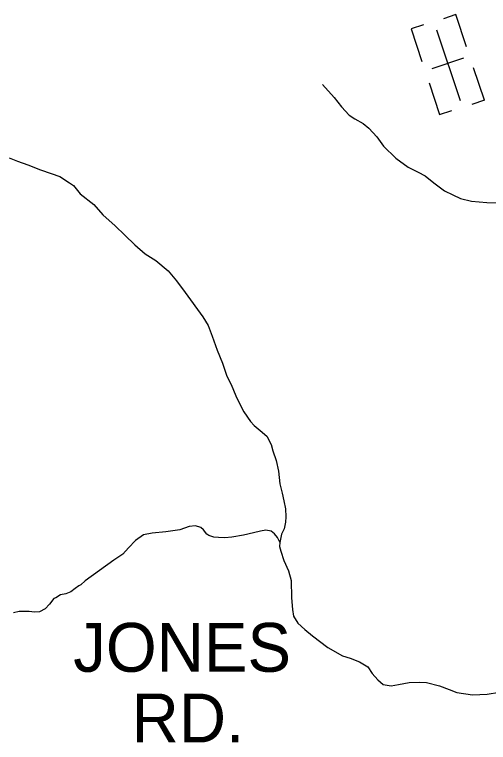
# Model space of a CAD drawing. Extents: x 1788175 to 1969470, y 584502 to 738744.
# Drawn here: x 1888715 to 1892305, y 647177 to 652688 of the extents above; entities that cross this region are included whole.
import ezdxf

# ---------------------------------------------------------------- set-up
doc = ezdxf.new("R2010")
doc.units = 0
for name, color, linetype in [('DESIGN - ROW - Right-of-Way and Easement Labels', 7, 'Continuous'), ('DESIGN - TRANSPORTATION - Text', 7, 'Continuous'), ('DESIGN - UTILITIES - Cable (Underground) with Text', 7, 'Continuous')]:
    doc.layers.add(name, color=color, linetype=linetype)

msp = doc.modelspace()

# ---------------------------------------------------------------- linework, layer by layer
at = {"layer": 'DESIGN - TRANSPORTATION - Text'}
for points in [[(1891046.8, 652159.1), (1891136.6, 652061), (1891192.5, 651989), (1891250.4, 651926.9), (1891292.4, 651898.9), (1891356.3, 651862.9), (1891398.3, 651828.8), (1891458.2, 651762.8), (1891510.1, 651690.7), (1891604, 651600.7), (1891695.9, 651532.6), (1891771.8, 651494.6), (1891825.8, 651466.5), (1891891.7, 651414.5), (1891971.6, 651352.4), (1892035.5, 651322.4), (1892093.5, 651296.4), (1892175.4, 651274.4), (1892291.4, 651264.3), (1892385.3, 651262.3)], [(1888675.3, 651603.3), (1888737.3, 651579.3), (1888815.2, 651551.2), (1888911.1, 651513.2), (1888993.1, 651485.2), (1889059, 651463.1), (1889130.9, 651415.1), (1889160.9, 651393.1), (1889212.8, 651331), (1889314.7, 651249), (1889384.6, 651172.9), (1889476.5, 651088.8), (1889550.4, 651016.8), (1889626.3, 650944.7), (1889704.2, 650876.7), (1889786.1, 650826.6), (1889878, 650748.6), (1889941.9, 650672.5), (1890007.8, 650582.4), (1890141.5, 650398.3), (1890181.4, 650334.3), (1890211.4, 650254.2), (1890249.2, 650146.1), (1890289.1, 650048.1), (1890323, 649950), (1890357, 649886), (1890390.9, 649801.9), (1890424.8, 649733.9), (1890452.7, 649679.8), (1890502.6, 649607.8), (1890530.6, 649575.8), (1890574.5, 649537.7), (1890626.5, 649495.7), (1890658.4, 649431.6), (1890672.3, 649383.6), (1890696.3, 649311.6), (1890714.2, 649231.5), (1890724.1, 649135.5), (1890742, 649063.4), (1890755.9, 649005.4), (1890767.9, 648945.3), (1890769.8, 648885.3), (1890767.8, 648845.3), (1890757.7, 648793.3), (1890737.7, 648753.2), (1890723.7, 648691.2), (1890721.6, 648661.2), (1890731.6, 648625.2), (1890755.5, 648555.1), (1890789.4, 648477.1), (1890809.4, 648403), (1890813.2, 648270.9), (1890821.2, 648182.9), (1890829.1, 648132.9), (1890861, 648080.8), (1890913, 648032.8), (1890970.9, 647982.7), (1891086.8, 647894.7), (1891198.7, 647832.6), (1891256.6, 647814.6), (1891328.6, 647786.6), (1891390.5, 647748.5), (1891424.4, 647698.5), (1891466.4, 647650.5), (1891506.3, 647616.4), (1891568.3, 647606.4), (1891622.3, 647614.4), (1891704.2, 647630.4), (1891780.2, 647632.4), (1891836.2, 647630.4), (1891934.1, 647606.3), (1892006.1, 647576.3), (1892066, 647554.3), (1892183.9, 647538.2), (1892293.9, 647542.2), (1892387.9, 647558.2)], [(1890724.2, 648693.5), (1890705.7, 648729.2), (1890683.7, 648757.3), (1890657.8, 648777.3), (1890617.8, 648783.3), (1890577.8, 648777.3), (1890523.8, 648763.3), (1890449.9, 648747.3), (1890359.9, 648731.3), (1890307.9, 648725.3), (1890259.9, 648727.3), (1890223.9, 648731.3), (1890186, 648743.4), (1890172, 648753.4), (1890146, 648785.4), (1890126, 648803.4), (1890086.1, 648817.4), (1890038.1, 648811.4), (1889968.1, 648787.4), (1889862.1, 648771.4), (1889758.2, 648761.5), (1889692.2, 648747.5), (1889630.2, 648705.4), (1889578.2, 648651.4), (1889534.1, 648603.4), (1889468.1, 648557.4), (1889250.1, 648399.4), (1889218.1, 648369.3), (1889202.1, 648361.3), (1889174, 648341.3), (1889142, 648317.3), (1889104, 648301.3), (1889064.1, 648295.3), (1889028, 648271.3), (1889012, 648265.3), (1888980, 648223.3), (1888948, 648187.3), (1888904, 648165.3), (1888866, 648163.3), (1888826, 648169.3), (1888786.1, 648167.3), (1888750.1, 648167.3), (1888708.1, 648157.3)]]:
    msp.add_lwpolyline(points, dxfattribs=at)
at = {"layer": 'DESIGN - UTILITIES - Cable (Underground) with Text'}
for p, q in [((1892058.6, 652688.3), (1891963.9, 652656.9)), ((1892139.3, 652444.6), (1892058.5, 652688.3)), ((1891813.7, 652611.3), (1891719.7, 652580.1)), ((1891719.1, 652579.9), (1891801.2, 652332.3)), ((1892115.2, 652358.2), (1891874.5, 652278.4)), ((1892273.5, 652039.7), (1892192.3, 652284.7)), ((1891855, 652170.1), (1891934.1, 651931.4)), ((1892273.4, 652039.7), (1892178.9, 652008.4)), ((1891934.3, 651931.4), (1892027.5, 651962.3))]:
    msp.add_line(p, q, dxfattribs=at)
msp.add_lwpolyline([(1891912, 652572.8), (1892089.2, 652038.5)], dxfattribs=at)

# ---------------------------------------------------------------- texts
at = {"layer": 'DESIGN - ROW - Right-of-Way and Easement Labels'}
for s, p in [('JONES', (1889159.6, 647711.7)), ('RD.', (1889602.4, 647176.5))]:
    msp.add_text(s, height=370, dxfattribs=at).set_placement(p)

doc.saveas('drawing.dxf')
